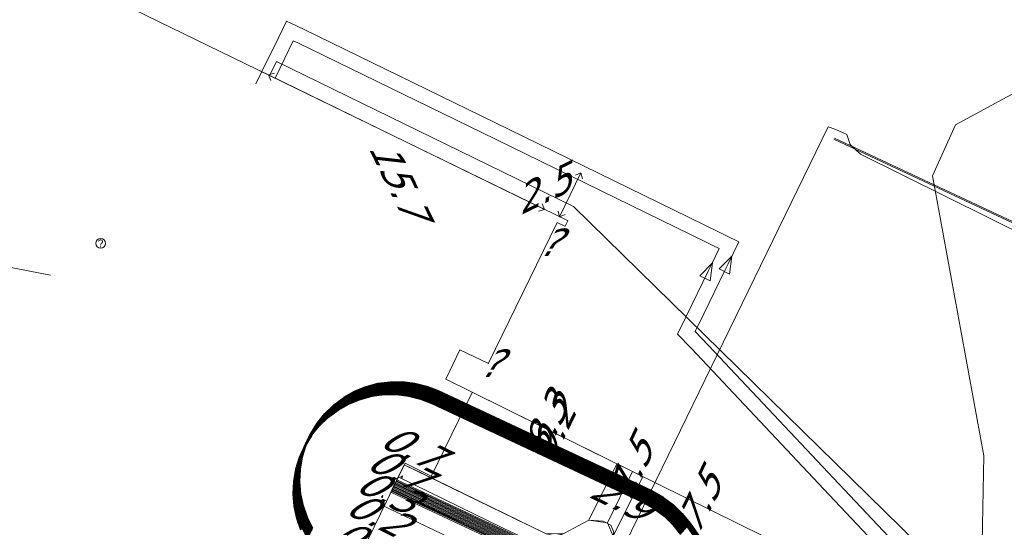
# Model space of a CAD drawing. Header units: metres. Extents: x 124576 to 133557, y 395865 to 402386.
# Tile 346 of 447: x 129931 to 129982, y 401146 to 401172. Entities that reach past the tile are written whole.
import ezdxf
from ezdxf.enums import TextEntityAlignment as Align

# ---------------------------------------------------------------- set-up
doc = ezdxf.new("R2010")
doc.units = ezdxf.units.M
doc.header["$MEASUREMENT"] = 0
for name, color, linetype, lineweight, true_color in [('LG_AanduidingEisVoorzorgsmaatregel', 7, 'Continuous', 40, 0xf7284a), ('LG_Datatransport', 3, 'Continuous', 13, 0x00ff00), ('LG_Datatransport_Relined_BV', 3, 'Continuous', 13, 0x00ff00), ('LG_Datatransport_Tennet_Tso', 3, 'Continuous', 13, 0x00ff00), ('LG_Datatransport_Ziggo_BV', 3, 'Continuous', 13, 0x00ff00), ('LG_Hoog_Spanning_Tennet_Tso', 1, 'Continuous', 13, 0xff0000), ('LG_Midden_Spanning_Enexis_Netbeheer_BV', 7, 'Continuous', 13, 0xd20000), ('LG_unet-4_Brabant_Water', 5, 'Continuous', 13, 0x0000ff), ('LG_warmte', 7, 'Continuous', 13, 0x008080), ('LG_warmte_Ennatuurlijk_BV', 7, 'Continuous', 13, 0x008080), ('MV_Datatransport_lijn', 3, 'Continuous', 0, 0x00ff00), ('MV_warmte_lijn', 7, 'Continuous', 0, 0x008080)]:
    doc.layers.add(name, color=color, linetype=linetype, lineweight=lineweight, true_color=true_color)
for name, color, linetype, lineweight in [('LG_Datatransport_P_Tennet_Tso', 7, 'Continuous', 0), ('MV_Datatransport', 7, 'Continuous', 0), ('MV_Midden_Spanning', 7, 'Continuous', 0), ('MV_Midden_Spanning_pijl', 7, 'Continuous', 0), ('MV_warmte', 7, 'Continuous', 0)]:
    doc.layers.add(name, color=color, linetype=linetype, lineweight=lineweight)
doc.styles.add('Klic_Annotatie', font='verdanai.ttf', dxfattribs={"oblique": 20, "height": 1.4})

# ---------------------------------------------------------------- blocks, each defined once
blk = doc.blocks.new('m_pijl_1')
at = {"layer": 'MV_Midden_Spanning_pijl'}
blk.add_hatch(color=7, dxfattribs=at).paths.add_polyline_path([(-1, -0.33), (-1, 0), (-1, 0.33), (0, 0)])
at = {"layer": 'MV_Midden_Spanning_pijl', "flags": 128}
blk.add_lwpolyline([(-1, 0), (-1, 0.33), (0, 0), (-1, -0.33), (-1, 0)], close=True, dxfattribs=at)
blk = doc.blocks.new('Onbekend_10')
at = {"layer": 'LG_Datatransport_P_Tennet_Tso'}
blk.add_hatch(color=256, dxfattribs=at).paths.add_polyline_path([(-0.25, -1.07, -0.262633), (0.23, 0.15), (0.59, 0.47, 0.379827), (0.7, 1.26), (0.69, 1.26, 0.228508), (-0.03, 1.53), (-0.03, 1.52, 0.459053), (-0.82, 0.79), (-1.29, 0.85, -0.414214), (-0.08, 2, -0.243799), (1.09, 1.52, -0.379827), (0.9, 0.11), (0.54, -0.2, 0.262633), (0.23, -1.08), (-0.17, -1.07)])
blk.add_circle((0, 0), 2.5, dxfattribs=at)
at = {"layer": 'LG_Datatransport_P_Tennet_Tso', "extrusion": (0, 0, -1)}
blk.add_solid([(0.34, -2.06), (-0.21, -2.06), (0.34, -1.51), (-0.21, -1.51)], dxfattribs=at)

msp = doc.modelspace()

# ---------------------------------------------------------------- linework, layer by layer
at = {"layer": 'LG_AanduidingEisVoorzorgsmaatregel', "flags": 128}
for points in [[(129965.448, 401146.242), (129965.055, 401146.735), (129965.054, 401146.736), (129964.602, 401147.177), (129964.601, 401147.177), (129964.098, 401147.557), (129964.097, 401147.558), (129963.464, 401147.912), (129963.463, 401147.912), (129952.66, 401152.963), (129952.659, 401152.963), (129952.072, 401153.194), (129952.071, 401153.194), (129951.459, 401153.349), (129951.458, 401153.349), (129950.832, 401153.425), (129950.831, 401153.425), (129950.2, 401153.422), (129950.198, 401153.422), (129949.573, 401153.339), (129949.572, 401153.338), (129948.962, 401153.177), (129948.961, 401153.177), (129948.376, 401152.94), (129948.375, 401152.939), (129947.825, 401152.63), (129947.824, 401152.63), (129947.317, 401152.254), (129947.316, 401152.253), (129946.861, 401151.816), (129946.86, 401151.815), (129946.463, 401151.325), (129946.462, 401151.324), (129946.131, 401150.787), (129946.13, 401150.786), (129945.869, 401150.212), (129945.869, 401150.211), (129945.682, 401149.608), (129945.682, 401149.607), (129945.573, 401148.985), (129945.573, 401148.984), (129945.543, 401148.354), (129945.543, 401148.353), (129945.593, 401147.724), (129945.593, 401147.722), (129945.722, 401147.105), (129945.723, 401147.104), (129945.928, 401146.507), (129945.929, 401146.506), (129946.208, 401145.941)], [(129965.481, 401146.281), (129965.089, 401146.775), (129965.088, 401146.776), (129964.636, 401147.216), (129964.635, 401147.217), (129964.131, 401147.597), (129964.13, 401147.598), (129963.497, 401147.952), (129963.496, 401147.952), (129952.682, 401153.008), (129952.681, 401153.008), (129952.094, 401153.239), (129952.093, 401153.239), (129951.481, 401153.394), (129951.48, 401153.394), (129950.854, 401153.47), (129950.852, 401153.47), (129950.221, 401153.467), (129950.22, 401153.467), (129949.595, 401153.384), (129949.594, 401153.383), (129948.984, 401153.222), (129948.982, 401153.222), (129948.398, 401152.985), (129948.397, 401152.984), (129947.847, 401152.675), (129947.845, 401152.675), (129947.339, 401152.299), (129947.338, 401152.298), (129946.882, 401151.861), (129946.882, 401151.86), (129946.485, 401151.37), (129946.484, 401151.369), (129946.153, 401150.832), (129946.152, 401150.831), (129945.891, 401150.257), (129945.891, 401150.256), (129945.704, 401149.653), (129945.704, 401149.652), (129945.595, 401149.03), (129945.595, 401149.029), (129945.565, 401148.399), (129945.565, 401148.397), (129945.615, 401147.769), (129945.615, 401147.767), (129945.744, 401147.15), (129945.744, 401147.149), (129945.95, 401146.552), (129945.951, 401146.551), (129946.23, 401145.985)], [(129965.515, 401146.321), (129965.122, 401146.814), (129965.121, 401146.815), (129964.669, 401147.256), (129964.668, 401147.257), (129964.165, 401147.636), (129964.163, 401147.637), (129963.53, 401147.991), (129963.53, 401147.992), (129952.704, 401153.053), (129952.703, 401153.053), (129952.116, 401153.284), (129952.115, 401153.284), (129951.503, 401153.439), (129951.502, 401153.439), (129950.875, 401153.515), (129950.874, 401153.515), (129950.243, 401153.512), (129950.242, 401153.512), (129949.617, 401153.429), (129949.615, 401153.428), (129949.005, 401153.267), (129949.004, 401153.267), (129948.42, 401153.03), (129948.418, 401153.029), (129947.868, 401152.72), (129947.867, 401152.72), (129947.361, 401152.344), (129947.36, 401152.343), (129946.904, 401151.906), (129946.903, 401151.905), (129946.507, 401151.415), (129946.506, 401151.414), (129946.175, 401150.877), (129946.174, 401150.876), (129945.913, 401150.302), (129945.912, 401150.301), (129945.726, 401149.698), (129945.725, 401149.696), (129945.617, 401149.075), (129945.616, 401149.074), (129945.587, 401148.444), (129945.587, 401148.442), (129945.637, 401147.814), (129945.637, 401147.812), (129945.766, 401147.195), (129945.766, 401147.193), (129945.972, 401146.597), (129945.972, 401146.596), (129946.252, 401146.03)], [(129965.548, 401146.36), (129965.155, 401146.854), (129965.154, 401146.855), (129964.703, 401147.296), (129964.702, 401147.296), (129964.198, 401147.676), (129964.197, 401147.677), (129963.564, 401148.031), (129963.563, 401148.031), (129952.726, 401153.098), (129952.725, 401153.098), (129952.138, 401153.329), (129952.136, 401153.329), (129951.525, 401153.484), (129951.524, 401153.484), (129950.897, 401153.56), (129950.896, 401153.56), (129950.265, 401153.557), (129950.264, 401153.557), (129949.639, 401153.474), (129949.637, 401153.473), (129949.027, 401153.312), (129949.026, 401153.312), (129948.442, 401153.075), (129948.44, 401153.074), (129947.89, 401152.765), (129947.889, 401152.765), (129947.382, 401152.389), (129947.381, 401152.388), (129946.926, 401151.951), (129946.925, 401151.95), (129946.529, 401151.46), (129946.528, 401151.459), (129946.196, 401150.922), (129946.196, 401150.921), (129945.935, 401150.346), (129945.934, 401150.345), (129945.748, 401149.743), (129945.747, 401149.741), (129945.638, 401149.12), (129945.638, 401149.119), (129945.609, 401148.489), (129945.609, 401148.487), (129945.659, 401147.858), (129945.659, 401147.857), (129945.788, 401147.24), (129945.788, 401147.238), (129945.994, 401146.642), (129945.994, 401146.641), (129946.274, 401146.075)], [(129976.108, 401131.287), (129965.581, 401146.399), (129965.581, 401146.4), (129965.188, 401146.894), (129965.188, 401146.895), (129964.736, 401147.335), (129964.735, 401147.336), (129964.231, 401147.716), (129964.23, 401147.717), (129963.597, 401148.071), (129963.596, 401148.071), (129952.747, 401153.143), (129952.747, 401153.143), (129952.159, 401153.374), (129952.158, 401153.374), (129951.547, 401153.529), (129951.545, 401153.529), (129950.919, 401153.605), (129950.918, 401153.605), (129950.287, 401153.602), (129950.286, 401153.602), (129949.66, 401153.519), (129949.659, 401153.518), (129949.049, 401153.357), (129949.048, 401153.357), (129948.463, 401153.12), (129948.462, 401153.119), (129947.912, 401152.81), (129947.911, 401152.81), (129947.404, 401152.434), (129947.403, 401152.433), (129946.948, 401151.996), (129946.947, 401151.995), (129946.551, 401151.505), (129946.55, 401151.504), (129946.218, 401150.967), (129946.218, 401150.966), (129945.957, 401150.391), (129945.956, 401150.39), (129945.77, 401149.788), (129945.769, 401149.786), (129945.66, 401149.165), (129945.66, 401149.164), (129945.63, 401148.534), (129945.63, 401148.532), (129945.681, 401147.903), (129945.681, 401147.902), (129945.81, 401147.285), (129945.81, 401147.283), (129946.016, 401146.687), (129946.016, 401146.686), (129946.296, 401146.12)], [(129976.175, 401131.279), (129965.615, 401146.439), (129965.615, 401146.44), (129965.222, 401146.933), (129965.221, 401146.934), (129964.769, 401147.375), (129964.768, 401147.376), (129964.265, 401147.755), (129964.263, 401147.756), (129963.63, 401148.11), (129963.63, 401148.11), (129952.769, 401153.188), (129952.769, 401153.188), (129952.182, 401153.419), (129952.18, 401153.419), (129951.569, 401153.574), (129951.567, 401153.574), (129950.941, 401153.65), (129950.94, 401153.65), (129950.309, 401153.647), (129950.308, 401153.646), (129949.682, 401153.563), (129949.681, 401153.563), (129949.071, 401153.402), (129949.07, 401153.402), (129948.485, 401153.165), (129948.484, 401153.164), (129947.934, 401152.855), (129947.933, 401152.855), (129947.426, 401152.479), (129947.425, 401152.478), (129946.97, 401152.041), (129946.969, 401152.04), (129946.573, 401151.55), (129946.572, 401151.549), (129946.24, 401151.012), (129946.24, 401151.011), (129945.979, 401150.437), (129945.978, 401150.435), (129945.792, 401149.833), (129945.791, 401149.831), (129945.682, 401149.21), (129945.682, 401149.209), (129945.652, 401148.579), (129945.652, 401148.577), (129945.703, 401147.948), (129945.703, 401147.947), (129945.832, 401147.33), (129945.832, 401147.328), (129946.038, 401146.732), (129946.038, 401146.731), (129946.318, 401146.165)], [(129976.242, 401131.27), (129965.648, 401146.479), (129965.648, 401146.479), (129965.255, 401146.973), (129965.254, 401146.974), (129964.803, 401147.414), (129964.802, 401147.415), (129964.298, 401147.795), (129964.297, 401147.796), (129963.664, 401148.15), (129963.663, 401148.15), (129952.791, 401153.233), (129952.791, 401153.233), (129952.203, 401153.464), (129952.202, 401153.464), (129951.59, 401153.619), (129951.589, 401153.619), (129950.963, 401153.695), (129950.962, 401153.695), (129950.331, 401153.692), (129950.33, 401153.692), (129949.704, 401153.608), (129949.703, 401153.608), (129949.093, 401153.447), (129949.092, 401153.447), (129948.507, 401153.21), (129948.506, 401153.209), (129947.956, 401152.9), (129947.955, 401152.9), (129947.448, 401152.524), (129947.447, 401152.523), (129946.992, 401152.086), (129946.991, 401152.085), (129946.594, 401151.595), (129946.594, 401151.594), (129946.262, 401151.057), (129946.262, 401151.056), (129946, 401150.482), (129946, 401150.48), (129945.813, 401149.878), (129945.813, 401149.876), (129945.704, 401149.255), (129945.704, 401149.254), (129945.674, 401148.624), (129945.674, 401148.622), (129945.724, 401147.993), (129945.725, 401147.992), (129945.854, 401147.375), (129945.854, 401147.373), (129946.06, 401146.777), (129946.06, 401146.776), (129946.34, 401146.21)], [(129976.309, 401131.262), (129965.682, 401146.518), (129965.681, 401146.519), (129965.289, 401147.013), (129965.288, 401147.013), (129964.836, 401147.454), (129964.835, 401147.455), (129964.331, 401147.835), (129964.33, 401147.835), (129963.697, 401148.189), (129963.696, 401148.19), (129952.813, 401153.278), (129952.813, 401153.278), (129952.225, 401153.509), (129952.224, 401153.509), (129951.612, 401153.664), (129951.611, 401153.664), (129950.985, 401153.74), (129950.984, 401153.74), (129950.353, 401153.737), (129950.351, 401153.737), (129949.726, 401153.654), (129949.725, 401153.653), (129949.115, 401153.492), (129949.114, 401153.492), (129948.529, 401153.255), (129948.528, 401153.254), (129947.978, 401152.945), (129947.977, 401152.945), (129947.47, 401152.569), (129947.469, 401152.568), (129947.014, 401152.131), (129947.013, 401152.13), (129946.616, 401151.64), (129946.616, 401151.639), (129946.284, 401151.102), (129946.283, 401151.101), (129946.022, 401150.527), (129946.022, 401150.525), (129945.835, 401149.923), (129945.835, 401149.921), (129945.726, 401149.3), (129945.726, 401149.299), (129945.696, 401148.669), (129945.696, 401148.667), (129945.746, 401148.038), (129945.746, 401148.037), (129945.875, 401147.42), (129945.876, 401147.418), (129946.081, 401146.822), (129946.082, 401146.821), (129946.361, 401146.255)], [(129976.376, 401131.253), (129965.715, 401146.558), (129965.715, 401146.558), (129965.322, 401147.052), (129965.321, 401147.053), (129964.869, 401147.494), (129964.868, 401147.494), (129964.365, 401147.874), (129964.363, 401147.875), (129963.73, 401148.229), (129963.73, 401148.229), (129952.835, 401153.323), (129952.835, 401153.323), (129952.247, 401153.553), (129952.246, 401153.554), (129951.634, 401153.708), (129951.633, 401153.709), (129951.007, 401153.785), (129951.006, 401153.785), (129950.375, 401153.781), (129950.373, 401153.781), (129949.748, 401153.698), (129949.747, 401153.698), (129949.137, 401153.537), (129949.136, 401153.536), (129948.551, 401153.299), (129948.55, 401153.299), (129948, 401152.99), (129947.999, 401152.989), (129947.492, 401152.614), (129947.491, 401152.613), (129947.036, 401152.176), (129947.035, 401152.175), (129946.638, 401151.684), (129946.638, 401151.683), (129946.306, 401151.147), (129946.305, 401151.146), (129946.044, 401150.571), (129946.044, 401150.57), (129945.857, 401149.967), (129945.857, 401149.966), (129945.748, 401149.345), (129945.748, 401149.344), (129945.718, 401148.713), (129945.718, 401148.712), (129945.768, 401148.083), (129945.768, 401148.082), (129945.897, 401147.464), (129945.898, 401147.463), (129946.104, 401146.867), (129946.104, 401146.866), (129946.383, 401146.3)], [(129965.248, 401146.004), (129964.855, 401146.498), (129964.854, 401146.499), (129964.403, 401146.939), (129964.402, 401146.94), (129963.898, 401147.32), (129963.897, 401147.321), (129963.264, 401147.675), (129963.263, 401147.675), (129952.529, 401152.693), (129952.528, 401152.694), (129951.941, 401152.924), (129951.94, 401152.925), (129951.328, 401153.079), (129951.327, 401153.079), (129950.7, 401153.155), (129950.699, 401153.156), (129950.068, 401153.152), (129950.067, 401153.152), (129949.442, 401153.069), (129949.44, 401153.069), (129948.83, 401152.908), (129948.829, 401152.907), (129948.245, 401152.67), (129948.243, 401152.67), (129947.693, 401152.361), (129947.692, 401152.36), (129947.186, 401151.984), (129947.185, 401151.984), (129946.729, 401151.547), (129946.728, 401151.546), (129946.332, 401151.055), (129946.331, 401151.054), (129946, 401150.517), (129945.999, 401150.516), (129945.738, 401149.942), (129945.737, 401149.941), (129945.551, 401149.338), (129945.55, 401149.337), (129945.442, 401148.716), (129945.441, 401148.714), (129945.412, 401148.084), (129945.412, 401148.083), (129945.462, 401147.454), (129945.462, 401147.453), (129945.591, 401146.835), (129945.591, 401146.834), (129945.797, 401146.238)], [(129965.281, 401146.044), (129964.888, 401146.537), (129964.887, 401146.538), (129964.436, 401146.979), (129964.435, 401146.98), (129963.931, 401147.359), (129963.93, 401147.36), (129963.297, 401147.714), (129963.296, 401147.715), (129952.55, 401152.738), (129952.55, 401152.739), (129951.963, 401152.969), (129951.961, 401152.969), (129951.35, 401153.124), (129951.348, 401153.124), (129950.722, 401153.2), (129950.721, 401153.201), (129950.09, 401153.197), (129950.089, 401153.197), (129949.463, 401153.114), (129949.462, 401153.114), (129948.852, 401152.952), (129948.851, 401152.952), (129948.266, 401152.715), (129948.265, 401152.715), (129947.715, 401152.406), (129947.714, 401152.405), (129947.207, 401152.029), (129947.206, 401152.028), (129946.751, 401151.592), (129946.75, 401151.591), (129946.354, 401151.1), (129946.353, 401151.099), (129946.021, 401150.562), (129946.021, 401150.561), (129945.76, 401149.987), (129945.759, 401149.986), (129945.573, 401149.383), (129945.573, 401149.382), (129945.463, 401148.761), (129945.463, 401148.759), (129945.433, 401148.129), (129945.433, 401148.128), (129945.484, 401147.499), (129945.484, 401147.498), (129945.613, 401146.88), (129945.613, 401146.879), (129945.819, 401146.283)], [(129965.314, 401146.083), (129964.922, 401146.577), (129964.921, 401146.578), (129964.469, 401147.018), (129964.468, 401147.019), (129963.964, 401147.399), (129963.963, 401147.4), (129963.33, 401147.754), (129963.329, 401147.754), (129952.572, 401152.783), (129952.572, 401152.783), (129951.984, 401153.014), (129951.983, 401153.014), (129951.372, 401153.169), (129951.37, 401153.169), (129950.744, 401153.245), (129950.743, 401153.245), (129950.112, 401153.242), (129950.111, 401153.242), (129949.485, 401153.159), (129949.484, 401153.159), (129948.874, 401152.997), (129948.873, 401152.997), (129948.288, 401152.76), (129948.287, 401152.759), (129947.737, 401152.451), (129947.736, 401152.45), (129947.229, 401152.074), (129947.228, 401152.073), (129946.773, 401151.637), (129946.772, 401151.636), (129946.376, 401151.145), (129946.375, 401151.144), (129946.043, 401150.607), (129946.043, 401150.606), (129945.782, 401150.032), (129945.781, 401150.03), (129945.594, 401149.428), (129945.594, 401149.427), (129945.485, 401148.805), (129945.485, 401148.804), (129945.455, 401148.174), (129945.455, 401148.173), (129945.505, 401147.544), (129945.506, 401147.542), (129945.635, 401146.925), (129945.635, 401146.924), (129945.841, 401146.327)], [(129965.348, 401146.123), (129964.955, 401146.617), (129964.954, 401146.618), (129964.502, 401147.058), (129964.501, 401147.059), (129963.998, 401147.439), (129963.997, 401147.439), (129963.364, 401147.793), (129963.363, 401147.794), (129952.594, 401152.828), (129952.594, 401152.828), (129952.006, 401153.059), (129952.005, 401153.059), (129951.394, 401153.214), (129951.392, 401153.214), (129950.766, 401153.29), (129950.765, 401153.29), (129950.134, 401153.287), (129950.133, 401153.287), (129949.507, 401153.204), (129949.506, 401153.204), (129948.896, 401153.042), (129948.895, 401153.042), (129948.31, 401152.805), (129948.309, 401152.804), (129947.759, 401152.496), (129947.758, 401152.495), (129947.251, 401152.119), (129947.25, 401152.118), (129946.795, 401151.681), (129946.794, 401151.681), (129946.398, 401151.19), (129946.397, 401151.189), (129946.065, 401150.652), (129946.065, 401150.651), (129945.804, 401150.077), (129945.803, 401150.075), (129945.616, 401149.473), (129945.616, 401149.472), (129945.507, 401148.85), (129945.507, 401148.849), (129945.477, 401148.219), (129945.477, 401148.218), (129945.527, 401147.589), (129945.528, 401147.587), (129945.657, 401146.97), (129945.657, 401146.969), (129945.863, 401146.372), (129945.863, 401146.371), (129946.143, 401145.806)], [(129965.381, 401146.162), (129964.989, 401146.656), (129964.988, 401146.657), (129964.536, 401147.098), (129964.535, 401147.098), (129964.031, 401147.478), (129964.03, 401147.479), (129963.397, 401147.833), (129963.396, 401147.833), (129952.616, 401152.873), (129952.616, 401152.873), (129952.028, 401153.104), (129952.027, 401153.104), (129951.415, 401153.259), (129951.414, 401153.259), (129950.788, 401153.335), (129950.787, 401153.335), (129950.156, 401153.332), (129950.155, 401153.332), (129949.529, 401153.249), (129949.528, 401153.249), (129948.918, 401153.087), (129948.917, 401153.087), (129948.332, 401152.85), (129948.331, 401152.849), (129947.781, 401152.541), (129947.78, 401152.54), (129947.273, 401152.164), (129947.272, 401152.163), (129946.817, 401151.726), (129946.816, 401151.726), (129946.419, 401151.235), (129946.419, 401151.234), (129946.087, 401150.697), (129946.086, 401150.696), (129945.825, 401150.122), (129945.825, 401150.12), (129945.638, 401149.518), (129945.638, 401149.517), (129945.529, 401148.895), (129945.529, 401148.894), (129945.499, 401148.264), (129945.499, 401148.263), (129945.549, 401147.634), (129945.549, 401147.632), (129945.678, 401147.015), (129945.679, 401147.014), (129945.885, 401146.417), (129945.885, 401146.416), (129946.164, 401145.851)], [(129965.414, 401146.202), (129965.022, 401146.696), (129965.021, 401146.697), (129964.569, 401147.137), (129964.568, 401147.138), (129964.064, 401147.518), (129964.063, 401147.518), (129963.43, 401147.873), (129963.43, 401147.873), (129952.638, 401152.918), (129952.637, 401152.918), (129952.05, 401153.149), (129952.049, 401153.149), (129951.437, 401153.304), (129951.436, 401153.304), (129950.81, 401153.38), (129950.809, 401153.38), (129950.178, 401153.377), (129950.176, 401153.377), (129949.551, 401153.294), (129949.55, 401153.293), (129948.94, 401153.132), (129948.939, 401153.132), (129948.354, 401152.895), (129948.353, 401152.894), (129947.803, 401152.586), (129947.802, 401152.585), (129947.295, 401152.209), (129947.294, 401152.208), (129946.839, 401151.771), (129946.838, 401151.771), (129946.441, 401151.28), (129946.44, 401151.279), (129946.109, 401150.742), (129946.108, 401150.741), (129945.847, 401150.167), (129945.847, 401150.166), (129945.66, 401149.563), (129945.66, 401149.562), (129945.551, 401148.94), (129945.551, 401148.939), (129945.521, 401148.309), (129945.521, 401148.308), (129945.571, 401147.679), (129945.571, 401147.677), (129945.7, 401147.06), (129945.701, 401147.059), (129945.906, 401146.462), (129945.907, 401146.461), (129946.186, 401145.896)]]:
    msp.add_lwpolyline(points, dxfattribs=at)
at = {"layer": 'LG_Datatransport', "flags": 128}
msp.add_lwpolyline([(129947.341, 401141.837), (129951.145, 401149.648), (129952.477, 401148.992), (129952.478, 401148.992), (129952.479, 401148.991), (129952.48, 401148.991), (129952.481, 401148.991), (129952.483, 401148.991), (129952.484, 401148.991), (129952.485, 401148.992), (129952.486, 401148.993), (129952.487, 401148.993), (129952.488, 401148.994), (129952.489, 401148.995), (129952.49, 401148.997), (129954.57, 401153.267), (129954.57, 401153.268), (129954.571, 401153.269), (129954.571, 401153.27), (129954.571, 401153.272), (129954.571, 401153.273), (129954.571, 401153.274), (129954.57, 401153.275), (129954.569, 401153.276), (129954.569, 401153.277), (129954.568, 401153.278), (129954.567, 401153.279), (129954.565, 401153.28), (129953.214, 401153.946), (129953.945, 401155.448), (129955.396, 401154.752), (129955.397, 401154.752), (129955.398, 401154.751), (129955.399, 401154.751), (129955.401, 401154.751), (129955.402, 401154.751), (129955.403, 401154.752), (129955.404, 401154.752), (129955.405, 401154.753), (129955.406, 401154.753), (129955.407, 401154.754), (129955.408, 401154.755), (129955.409, 401154.757), (129958.916, 401161.958), (129959.317, 401161.762), (129959.318, 401161.762), (129959.319, 401161.761), (129959.32, 401161.761), (129959.322, 401161.761), (129959.323, 401161.761), (129959.324, 401161.761), (129959.325, 401161.762), (129959.326, 401161.763), (129959.327, 401161.763), (129959.328, 401161.764), (129959.329, 401161.765), (129959.33, 401161.767), (129959.46, 401162.037), (129959.46, 401162.038), (129959.461, 401162.039), (129959.461, 401162.04), (129959.461, 401162.042), (129959.461, 401162.043), (129959.461, 401162.044), (129959.46, 401162.045), (129959.459, 401162.046), (129959.459, 401162.047), (129959.458, 401162.048), (129959.457, 401162.049), (129959.455, 401162.05), (129915.651, 401183.364)], dxfattribs=at)
at = {"layer": 'LG_Datatransport_Relined_BV', "flags": 128}
for points in [[(129950.065, 401147.453), (129950.265, 401147.356), (129960.836, 401142.311), (129972.788, 401166.848), (129973.183, 401166.708), (129973.745, 401166.455), (129973.905, 401165.95), (129974.443, 401165.445), (129989.778, 401157.838), (129992.026, 401156.655)], [(129932.989, 401159.254), (129920.853, 401161.61), (129918.586, 401162.871), (129916.718, 401163.867), (129915.362, 401162.721), (129914.116, 401160.654), (129908.467, 401148.277), (129908.657, 401147.843), (129909.092, 401147.52), (129918.47, 401142.489), (129936.304, 401133.726), (129943.399, 401130.231), (129958.33, 401123.321), (129983.465, 401146.375)]]:
    msp.add_lwpolyline(points, dxfattribs=at)
at = {"layer": 'LG_Datatransport_Tennet_Tso', "flags": 128}
for points in [[(129973.104, 401166.27), (129985.198, 401160.614), (129986.286, 401159.821), (129988.124, 401159.378), (129988.85, 401159.831), (129990.317, 401161.975), (129992.405, 401163.635), (129998.622, 401165.663), (130004.647, 401166.79), (130008.3, 401168.077), (130010.825, 401170.14), (130016.239, 401180.436), (130022.173, 401191.953), (130028.404, 401203.497), (130029.308, 401208.777), (130028.567, 401212.696)], [(130022.139, 401211.118), (130022.743, 401208.389), (130022.174, 401205.206), (130015.747, 401192.203), (130007.022, 401174.446), (130003.978, 401172.005), (129990.682, 401172.552), (129987.61, 401171.419), (129983.575, 401169.258), (129979.293, 401166.942), (129978.121, 401164.347), (129980.757, 401150.015), (129980.67, 401145.597), (129979.992, 401143.519), (129977.72, 401141.538)], [(129992.026, 401156.655), (129989.778, 401157.838), (129974.443, 401165.445), (129973.905, 401165.95), (129973.745, 401166.455), (129973.183, 401166.708), (129972.789, 401166.847), (129960.835, 401142.311), (129950.266, 401147.356), (129950.065, 401147.454)], [(129973.077, 401166.213), (129985.167, 401160.562), (129986.263, 401159.762)]]:
    msp.add_lwpolyline(points, dxfattribs=at)
at = {"layer": 'LG_Datatransport_Ziggo_BV'}
msp.add_line((129951.096, 401149.571), (129951.995, 401149.133), dxfattribs=at)
at = {"layer": 'LG_Datatransport_Ziggo_BV', "flags": 128}
for points in [[(129951.995, 401149.133), (129958.355, 401146.036), (129958.808, 401145.935), (129959.257, 401146.05)], [(129959.257, 401146.05), (129960.541, 401146.726), (129961.263, 401146.688), (129961.656, 401146.485), (129961.816, 401146.118), (129961.332, 401144.383), (129961.446, 401143.858), (129965.721, 401138.136)]]:
    msp.add_lwpolyline(points, dxfattribs=at)
at = {"layer": 'LG_Hoog_Spanning_Tennet_Tso', "flags": 128}
for points in [[(129880.438, 401045.364), (129933.076, 401095.416), (129971.671, 401128.472), (129961.312, 401143.344), (129950.52, 401148.389)], [(129880.489, 401045.343), (129933.109, 401095.379), (129971.738, 401128.464), (129961.345, 401143.383), (129950.542, 401148.434)], [(129880.539, 401045.322), (129933.143, 401095.342), (129971.805, 401128.455), (129961.379, 401143.423), (129950.564, 401148.479)], [(129880.589, 401045.301), (129933.176, 401095.305), (129971.872, 401128.447), (129961.412, 401143.462), (129950.586, 401148.524)], [(129880.64, 401045.28), (129933.21, 401095.268), (129971.938, 401128.438), (129961.445, 401143.502), (129950.608, 401148.568)], [(129880.69, 401045.259), (129933.243, 401095.231), (129972.005, 401128.43), (129961.479, 401143.542), (129950.63, 401148.613)], [(129880.741, 401045.238), (129933.277, 401095.194), (129972.072, 401128.421), (129961.512, 401143.581), (129950.652, 401148.658)], [(129880.791, 401045.217), (129933.31, 401095.157), (129972.139, 401128.413), (129961.545, 401143.621), (129950.674, 401148.703)], [(129880.842, 401045.196), (129933.344, 401095.119), (129972.206, 401128.404), (129961.579, 401143.66), (129950.696, 401148.748)], [(129880.892, 401045.175), (129933.378, 401095.082), (129972.273, 401128.395), (129961.612, 401143.7), (129950.717, 401148.793)], [(129880.186, 401045.469), (129932.908, 401095.602), (129971.336, 401128.515), (129961.145, 401143.146), (129950.411, 401148.164)], [(129880.236, 401045.448), (129932.942, 401095.565), (129971.403, 401128.507), (129961.179, 401143.185), (129950.433, 401148.209)], [(129880.287, 401045.427), (129932.975, 401095.528), (129971.47, 401128.498), (129961.212, 401143.225), (129950.455, 401148.254)], [(129880.337, 401045.406), (129933.009, 401095.491), (129971.537, 401128.489), (129961.245, 401143.264), (129950.477, 401148.299)], [(129880.388, 401045.385), (129933.042, 401095.454), (129971.604, 401128.481), (129961.279, 401143.304), (129950.499, 401148.344)]]:
    msp.add_lwpolyline(points, dxfattribs=at)
at = {"layer": 'LG_Midden_Spanning_Enexis_Netbeheer_BV', "flags": 128}
for points in [[(129882.021, 401044.706), (129932.91, 401092.244), (129933.727, 401092.893), (129936.838, 401095.364), (129971.33, 401127.585), (129971.413, 401129.305), (129970.68, 401130.148), (129970.173, 401130.731), (129966.031, 401137.663), (129965.881, 401137.914), (129965.76, 401138.117), (129965.71, 401138.183), (129965.211, 401138.846), (129961.601, 401143.636), (129961.381, 401144.65), (129961.79, 401145.916), (129961.49, 401146.603), (129960.541, 401146.726), (129959.257, 401146.05), (129958.355, 401146.036), (129957.448, 401146.478), (129957.362, 401146.52), (129951.096, 401149.571)], [(129951.096, 401149.571), (129957.362, 401146.52), (129957.448, 401146.478), (129958.355, 401146.036), (129959.257, 401146.05), (129960.541, 401146.726), (129961.49, 401146.603), (129961.79, 401145.916), (129961.381, 401144.65), (129961.601, 401143.636), (129965.211, 401138.846), (129965.71, 401138.183), (129965.76, 401138.117), (129965.881, 401137.914), (129966.031, 401137.663), (129970.173, 401130.731), (129970.68, 401130.148), (129971.413, 401129.305), (129971.33, 401127.585), (129936.838, 401095.364), (129933.727, 401092.893), (129932.91, 401092.244), (129882.021, 401044.706)], [(129951.096, 401149.571), (129957.362, 401146.52), (129957.448, 401146.478), (129958.355, 401146.036), (129959.257, 401146.05), (129960.541, 401146.726), (129961.49, 401146.603), (129961.79, 401145.916), (129961.381, 401144.65), (129961.601, 401143.636), (129965.211, 401138.846), (129965.71, 401138.183), (129965.76, 401138.117), (129965.881, 401137.914), (129966.031, 401137.663), (129970.173, 401130.731), (129970.68, 401130.148), (129971.413, 401129.305), (129971.33, 401127.585), (129936.838, 401095.364), (129933.727, 401092.893), (129932.91, 401092.244), (129882.021, 401044.706)], [(129951.096, 401149.571), (129957.362, 401146.52), (129957.448, 401146.478), (129958.355, 401146.036), (129959.257, 401146.05), (129960.541, 401146.726), (129961.49, 401146.603), (129961.79, 401145.916), (129961.381, 401144.65), (129961.601, 401143.636), (129965.211, 401138.846), (129965.71, 401138.183), (129965.76, 401138.117), (129965.881, 401137.914), (129966.031, 401137.663), (129970.173, 401130.731), (129970.68, 401130.148), (129971.413, 401129.305), (129971.33, 401127.585), (129936.838, 401095.364), (129933.727, 401092.893), (129932.91, 401092.244)], [(129951.096, 401149.571), (129957.362, 401146.52), (129957.448, 401146.478), (129958.355, 401146.036), (129959.257, 401146.05)], [(129882.021, 401044.706), (129932.91, 401092.244), (129933.727, 401092.893), (129936.838, 401095.364), (129971.33, 401127.585), (129971.413, 401129.305), (129970.68, 401130.148), (129970.173, 401130.731), (129966.031, 401137.663), (129965.881, 401137.914), (129965.76, 401138.117), (129965.71, 401138.183), (129965.211, 401138.846), (129961.601, 401143.636), (129961.381, 401144.65), (129961.79, 401145.916), (129961.49, 401146.603), (129960.541, 401146.726), (129959.257, 401146.05), (129958.458, 401145.63), (129957.62, 401145.616), (129956.731, 401146.049), (129956.191, 401146.312), (129950.79, 401148.942)], [(129950.79, 401148.942), (129956.191, 401146.312), (129956.731, 401146.049), (129957.62, 401145.616), (129958.458, 401145.63), (129959.257, 401146.05), (129960.541, 401146.726), (129961.49, 401146.603), (129961.79, 401145.916), (129961.381, 401144.65), (129961.601, 401143.636), (129965.211, 401138.846), (129965.71, 401138.183), (129965.76, 401138.117), (129965.881, 401137.914), (129966.031, 401137.663), (129970.173, 401130.731), (129970.68, 401130.148), (129971.413, 401129.305), (129971.33, 401127.585), (129936.838, 401095.364), (129933.727, 401092.893), (129932.91, 401092.244)], [(129933.727, 401092.893), (129936.838, 401095.364), (129971.33, 401127.585), (129971.413, 401129.305), (129970.68, 401130.148), (129970.173, 401130.731), (129966.031, 401137.663), (129965.881, 401137.914), (129965.76, 401138.117), (129965.71, 401138.183), (129965.211, 401138.846), (129961.601, 401143.636), (129961.381, 401144.65), (129961.79, 401145.916), (129961.49, 401146.603), (129960.541, 401146.726), (129959.257, 401146.05), (129958.458, 401145.63), (129957.62, 401145.616), (129956.731, 401146.049), (129956.191, 401146.312), (129950.79, 401148.942)], [(129950.79, 401148.942), (129956.191, 401146.312), (129956.731, 401146.049), (129957.62, 401145.616), (129958.458, 401145.63), (129959.257, 401146.05), (129960.541, 401146.726), (129961.49, 401146.603), (129961.79, 401145.916), (129961.381, 401144.65), (129961.601, 401143.636), (129965.211, 401138.846), (129965.71, 401138.183), (129965.76, 401138.117), (129965.881, 401137.914), (129966.031, 401137.663), (129970.173, 401130.731), (129970.68, 401130.148), (129971.413, 401129.305), (129971.33, 401127.585), (129936.838, 401095.364), (129933.727, 401092.893)], [(129950.79, 401148.942), (129956.191, 401146.312), (129956.731, 401146.049), (129957.62, 401145.616), (129958.458, 401145.63)], [(129882.021, 401044.706), (129932.91, 401092.244), (129933.727, 401092.893), (129936.838, 401095.364), (129971.33, 401127.585), (129971.413, 401129.305), (129970.68, 401130.148), (129970.173, 401130.731), (129966.031, 401137.663), (129965.881, 401137.914), (129965.76, 401138.117), (129965.71, 401138.183), (129965.211, 401138.846), (129961.601, 401143.636), (129961.381, 401144.65), (129961.79, 401145.916), (129961.49, 401146.603), (129960.541, 401146.726), (129959.257, 401146.05), (129958.458, 401145.63), (129957.804, 401145.286), (129956.734, 401145.269), (129950.483, 401148.313)], [(129882.021, 401044.706), (129932.91, 401092.244), (129933.727, 401092.893), (129936.838, 401095.364), (129971.33, 401127.585), (129971.413, 401129.305), (129970.68, 401130.148), (129970.173, 401130.731), (129966.031, 401137.663), (129965.881, 401137.914), (129965.76, 401138.117), (129965.71, 401138.183), (129965.211, 401138.846), (129961.601, 401143.636), (129961.381, 401144.65), (129961.79, 401145.916), (129961.49, 401146.603), (129960.541, 401146.726), (129959.257, 401146.05), (129958.458, 401145.63), (129957.804, 401145.286), (129956.734, 401145.269), (129950.483, 401148.313)], [(129933.727, 401092.893), (129936.838, 401095.364), (129971.33, 401127.585), (129971.413, 401129.305), (129970.68, 401130.148), (129970.173, 401130.731), (129966.031, 401137.663), (129965.881, 401137.914), (129965.76, 401138.117), (129965.71, 401138.183), (129965.211, 401138.846), (129961.601, 401143.636), (129961.381, 401144.65), (129961.79, 401145.916), (129961.49, 401146.603), (129960.541, 401146.726), (129959.257, 401146.05), (129958.458, 401145.63), (129957.804, 401145.286), (129956.734, 401145.269), (129950.483, 401148.313)], [(129933.727, 401092.893), (129936.838, 401095.364), (129971.33, 401127.585), (129971.413, 401129.305), (129970.68, 401130.148), (129970.173, 401130.731), (129966.031, 401137.663), (129965.881, 401137.914), (129965.76, 401138.117), (129965.71, 401138.183), (129965.211, 401138.846), (129961.601, 401143.636), (129961.381, 401144.65), (129961.79, 401145.916), (129961.49, 401146.603), (129960.541, 401146.726), (129959.257, 401146.05), (129958.458, 401145.63), (129957.804, 401145.286), (129956.734, 401145.269), (129950.483, 401148.313)], [(129958.458, 401145.63), (129957.804, 401145.286), (129956.734, 401145.269), (129950.483, 401148.313)], [(129959.257, 401146.05), (129960.541, 401146.726), (129961.49, 401146.603), (129961.79, 401145.916), (129961.381, 401144.65), (129961.601, 401143.636), (129965.211, 401138.846)]]:
    msp.add_lwpolyline(points, dxfattribs=at)
at = {"layer": 'LG_unet-4_Brabant_Water', "flags": 128}
msp.add_lwpolyline([(129944.2, 401169.45), (129944.56, 401170.19), (129959.76, 401162.77), (129983.21, 401139.81), (129981.45, 401138.18), (129989.55, 401129.44), (129991.72, 401127.09), (129992.59, 401126.16), (129990.8, 401124.5), (129989.79, 401125.57)], dxfattribs=at)
at = {"layer": 'LG_warmte', "flags": 128}
for points in [[(129967.86, 401160.23), (129967.74, 401159.32), (129967.21, 401159.58), (129967.86, 401160.23)], [(129966.86, 401159.89), (129966.74, 401158.97), (129966.21, 401159.23), (129966.86, 401159.89)]]:
    msp.add_lwpolyline(points, dxfattribs=at)
at = {"layer": 'LG_warmte_Ennatuurlijk_BV'}
for p, q in [((129943.504, 401169.04), (129943.811, 401169.669)), ((129943.541, 401169.801), (129944.081, 401169.537))]:
    msp.add_line(p, q, dxfattribs=at)
at = {"layer": 'LG_warmte_Ennatuurlijk_BV', "flags": 128}
for points in [[(129967.668, 401159.841), (129968.216, 401160.965), (129967.542, 401161.294), (129967.205, 401161.458), (129956.42, 401166.719), (129945.971, 401171.815), (129945.297, 401172.144), (129945.072, 401172.254), (129944.634, 401171.355), (129943.811, 401169.669)], [(129966.666, 401159.496), (129966.83, 401159.832), (129967.214, 401160.619), (129966.877, 401160.784), (129966.54, 401160.948), (129955.754, 401166.208), (129946.316, 401170.812), (129945.643, 401171.14), (129945.417, 401171.25), (129944.979, 401170.351), (129944.486, 401169.34)], [(129979.609, 401120.125), (129980.5, 401120.959), (129982.929, 401123.232), (129988.42, 401128.375), (129989.259, 401129.162), (129989.264, 401129.166), (129989.989, 401129.845), (129989.303, 401130.572), (129981.068, 401139.301), (129972.833, 401148.03), (129965.767, 401155.52), (129965.081, 401156.247), (129965.519, 401157.146), (129966.666, 401159.496)], [(129980.847, 401120.258), (129981.561, 401120.925), (129983.209, 401122.468), (129989.372, 401128.238), (129990.321, 401129.127), (129991.051, 401129.811), (129990.365, 401130.538), (129982.131, 401139.267), (129973.897, 401147.996), (129966.669, 401155.658), (129965.983, 401156.385), (129966.421, 401157.284), (129967.504, 401159.504), (129967.668, 401159.841)]]:
    msp.add_lwpolyline(points, dxfattribs=at)
at = {"layer": 'MV_Datatransport_lijn'}
for p, q in [((129954.561, 401153.271), (129961.968, 401149.622)), ((129961.968, 401149.622), (129960.541, 401146.726)), ((129961.968, 401149.622), (129963.294, 401148.969)), ((129963.294, 401148.969), (129961.79, 401145.916))]:
    msp.add_line(p, q, dxfattribs=at)
at = {"layer": 'MV_Midden_Spanning_pijl'}
for p, q in [((129954.561, 401153.271), (129962.78, 401149.222)), ((129950.79, 401148.942), (129951.096, 401149.571)), ((129950.483, 401148.313), (129950.79, 401148.942)), ((129962.78, 401149.222), (129961.49, 401146.603)), ((129962.78, 401149.222), (129969.514, 401145.904)), ((129950.352, 401148.043), (129950.483, 401148.313))]:
    msp.add_line(p, q, dxfattribs=at)
at = {"layer": 'MV_warmte_lijn'}
for p, q in [((129944.153, 401169.502), (129944.448, 401169.582)), ((129944.153, 401169.502), (129958.264, 401162.62)), ((129944.153, 401169.502), (129944.272, 401169.22)), ((129959.042, 401162.24), (129960.137, 401164.488)), ((129960.137, 401164.488), (129959.855, 401164.369)), ((129960.137, 401164.488), (129960.217, 401164.193)), ((129958.264, 401162.62), (129957.969, 401162.54)), ((129958.264, 401162.62), (129958.145, 401162.902)), ((129959.042, 401162.24), (129958.962, 401162.535)), ((129959.042, 401162.24), (129959.324, 401162.359))]:
    msp.add_line(p, q, dxfattribs=at)

# ---------------------------------------------------------------- block references
at = {"layer": 'LG_Datatransport_P_Tennet_Tso', "xscale": 0.1, "yscale": 0.1, "zscale": 0.1}
msp.add_blockref('Onbekend_10', (129935.557, 401160.888), dxfattribs=at)
at = {"layer": 'MV_Midden_Spanning_pijl'}
for p, xscale, yscale, zscale, rotation in [((129951, 401149), 0.1, 0.1, 0.1, 64), ((129962, 401149), 0.1, 0.1, 0.1, 333.9999999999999), ((129950, 401148), 0.09999999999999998, 0.09999999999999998, 0.09999999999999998, 63), ((129950, 401148), 0.1, 0.1, 0.1, 64)]:
    msp.add_blockref('m_pijl_1', p, dxfattribs=dict(at, xscale=xscale, yscale=yscale, zscale=zscale, rotation=rotation))

# ---------------------------------------------------------------- texts
at = {"layer": 'MV_Datatransport', "style": 'Klic_Annotatie', "oblique": 20}
for s, p in [('8.3', (129958.265, 401151.447)), ('1.5', (129962.631, 401149.296))]:
    msp.add_text(s, height=1.4, rotation=64, dxfattribs=at).set_placement(p, align=Align.MIDDLE_CENTER)
at = {"layer": 'MV_Midden_Spanning', "style": 'Klic_Annotatie', "oblique": 20}
for s, rotation, p in [('9.2', 64, (129958.671, 401151.247)), ('0.7', 334, (129951.408, 401150.525)), ('0.7', 334, (129950.721, 401149.388)), ('0.3', 334, (129950.164, 401148.263)), ('2.9', 334, (129962.135, 401147.913)), ('7.5', 64, (129966.147, 401147.563)), ('0.2', 334, (129949.645, 401147.091)), ('0.7', 334, (129948.983, 401145.672))]:
    msp.add_text(s, height=1.4, rotation=rotation, dxfattribs=at).set_placement(p, align=Align.MIDDLE_CENTER)
at = {"layer": 'MV_warmte', "style": 'Klic_Annotatie', "oblique": 20}
for s, rotation, p in [('15.7', 296, (129950.793, 401164.216)), ('2.5', 26, (129958.09, 401163.611))]:
    msp.add_text(s, height=1.4, rotation=rotation, dxfattribs=at).set_placement(p, align=Align.MIDDLE_CENTER)
for p in [(129958.409, 401160.94), (129955.4, 401154.761)]:
    msp.add_text('?', height=1.4, dxfattribs=at).set_placement(p, align=Align.MIDDLE_CENTER)

doc.saveas('drawing.dxf')
